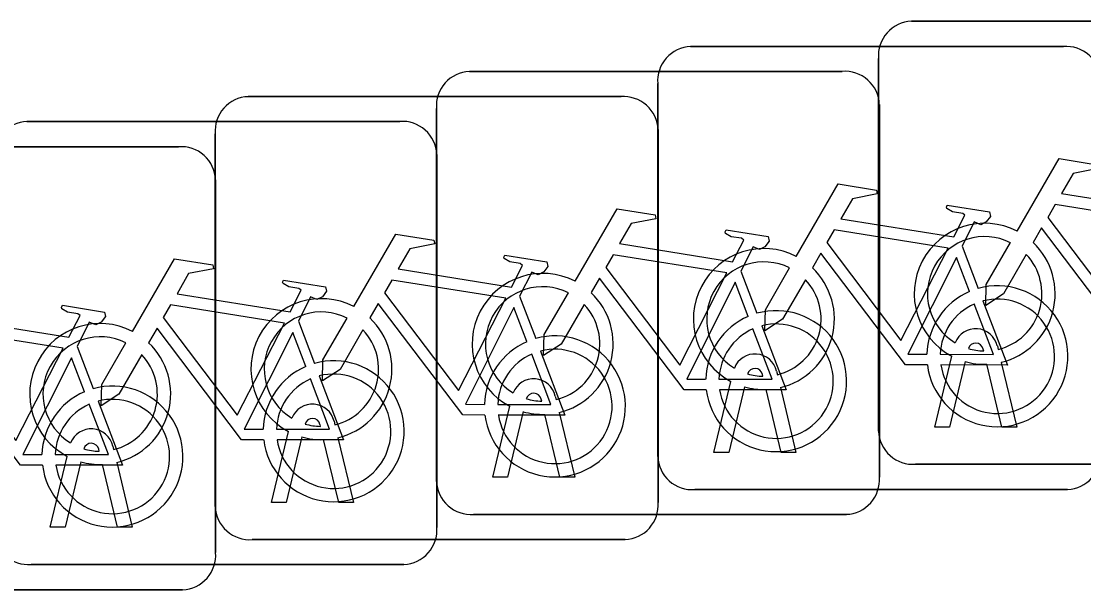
# Model space of a CAD drawing. Extents: x 162186 to 163152, y 385513 to 386513.
# Drawn here: x 162777.316 to 162779.712, y 386427.475 to 386428.758 of the extents above; entities that cross this region are included whole.
import ezdxf

# ---------------------------------------------------------------- set-up
doc = ezdxf.new("R2010")
doc.units = 0
doc.layers.add('IMGEO_Fietsenrek', color=7, linetype='Continuous')

msp = doc.modelspace()

# ---------------------------------------------------------------- linework, layer by layer
at = {"layer": 'IMGEO_Fietsenrek'}
for p, q in [((162779.3239, 386428.7575), (162780.1648, 386428.7575)), ((162780.1648, 386428.7575), (162779.3239, 386428.7575)), ((162778.8259, 386428.7005), (162779.6668, 386428.7005)), ((162779.6668, 386428.7005), (162778.8259, 386428.7005)), ((162779.2495, 386427.8329), (162779.2495, 386428.6738)), ((162779.2495, 386428.6738), (162779.2495, 386427.8329)), ((162778.3269, 386428.6445), (162779.1678, 386428.6445)), ((162779.1678, 386428.6445), (162778.3269, 386428.6445)), ((162778.7515, 386427.7759), (162778.7515, 386428.6168)), ((162778.7515, 386428.6168), (162778.7515, 386427.7759)), ((162777.8279, 386428.5875), (162778.6688, 386428.5875)), ((162778.6688, 386428.5875), (162777.8279, 386428.5875)), ((162778.2525, 386427.7199), (162778.2525, 386428.5608)), ((162778.2525, 386428.5608), (162778.2525, 386427.7199)), ((162779.2515, 386428.5701), (162779.2515, 386427.7292)), ((162779.2515, 386427.7292), (162779.2515, 386428.5701)), ((162777.3289, 386428.5315), (162778.1698, 386428.5315)), ((162778.1698, 386428.5315), (162777.3289, 386428.5315)), ((162777.7535, 386427.6629), (162777.7535, 386428.5038)), ((162777.7535, 386428.5038), (162777.7535, 386427.6629)), ((162778.7525, 386428.5131), (162778.7525, 386427.6722)), ((162778.7525, 386427.6722), (162778.7525, 386428.5131)), ((162776.8299, 386428.4745), (162777.6708, 386428.4745)), ((162777.6708, 386428.4745), (162776.8299, 386428.4745)), ((162778.2535, 386428.4571), (162778.2535, 386427.6162)), ((162778.2535, 386427.6162), (162778.2535, 386428.4571)), ((162777.7545, 386428.4001), (162777.7545, 386427.5592)), ((162777.7545, 386427.5592), (162777.7545, 386428.4001)), ((162779.4382, 386428.2502), (162779.4745, 386428.155)), ((162778.9392, 386428.1942), (162778.9755, 386428.099)), ((162778.4402, 386428.1372), (162778.4765, 386428.042)), ((162777.9412, 386428.0812), (162777.9775, 386427.986)), ((162777.4422, 386428.0242), (162777.4785, 386427.929)), ((162779.5176, 386428.0254), (162779.5194, 386428.0175)), ((162779.3765, 386427.8423), (162779.4148, 386428.0023)), ((162779.4869, 386428.0139), (162779.4859, 386428.0182)), ((162779.4452, 386427.9901), (162779.4099, 386427.8423)), ((162779.528, 386427.8423), (162779.4941, 386427.984)), ((162779.5264, 386427.9883), (162779.5614, 386427.8423)), ((162778.9889, 386427.9569), (162778.9879, 386427.9612)), ((162779.0196, 386427.9684), (162779.0214, 386427.9605)), ((162778.8785, 386427.7853), (162778.9168, 386427.9453)), ((162778.9472, 386427.9331), (162778.9119, 386427.7853)), ((162779.03, 386427.7853), (162778.9961, 386427.927)), ((162779.0284, 386427.9313), (162779.0634, 386427.7853)), ((162778.4899, 386427.9009), (162778.4889, 386427.9052)), ((162778.5206, 386427.9124), (162778.5224, 386427.9045)), ((162778.3795, 386427.7293), (162778.4178, 386427.8893)), ((162778.0216, 386427.8554), (162778.0234, 386427.8475)), ((162778.4482, 386427.8771), (162778.4129, 386427.7293)), ((162778.531, 386427.7293), (162778.4971, 386427.871)), ((162778.5294, 386427.8753), (162778.5644, 386427.7293)), ((162777.8805, 386427.6723), (162777.9188, 386427.8323)), ((162777.9909, 386427.8439), (162777.9899, 386427.8482)), ((162779.4099, 386427.8423), (162779.3765, 386427.8423)), ((162779.5614, 386427.8423), (162779.528, 386427.8423)), ((162777.9492, 386427.8201), (162777.9139, 386427.6723)), ((162778.032, 386427.6723), (162777.9981, 386427.814)), ((162778.0304, 386427.8183), (162778.0654, 386427.6723)), ((162777.4919, 386427.7879), (162777.4909, 386427.7922)), ((162777.5226, 386427.7994), (162777.5244, 386427.7915)), ((162778.9119, 386427.7853), (162778.8785, 386427.7853)), ((162779.0634, 386427.7853), (162779.03, 386427.7853)), ((162777.3815, 386427.6163), (162777.4198, 386427.7763)), ((162777.4502, 386427.7641), (162777.4149, 386427.6163)), ((162777.5314, 386427.7623), (162777.5664, 386427.6163)), ((162780.1741, 386427.7585), (162779.3332, 386427.7585)), ((162779.3332, 386427.7585), (162780.1741, 386427.7585)), ((162777.533, 386427.6163), (162777.4991, 386427.758)), ((162778.4129, 386427.7293), (162778.3795, 386427.7293)), ((162778.5644, 386427.7293), (162778.531, 386427.7293)), ((162779.6761, 386427.7015), (162778.8352, 386427.7015)), ((162778.8352, 386427.7015), (162779.6761, 386427.7015)), ((162777.9139, 386427.6723), (162777.8805, 386427.6723)), ((162778.0654, 386427.6723), (162778.032, 386427.6723)), ((162779.1771, 386427.6455), (162778.3362, 386427.6455)), ((162778.3362, 386427.6455), (162779.1771, 386427.6455)), ((162777.4149, 386427.6163), (162777.3815, 386427.6163)), ((162777.5664, 386427.6163), (162777.533, 386427.6163)), ((162778.6781, 386427.5885), (162777.8372, 386427.5885)), ((162777.8372, 386427.5885), (162778.6781, 386427.5885)), ((162778.1791, 386427.5325), (162777.3382, 386427.5325)), ((162777.3382, 386427.5325), (162778.1791, 386427.5325)), ((162777.6801, 386427.4755), (162776.8392, 386427.4755)), ((162776.8392, 386427.4755), (162777.6801, 386427.4755))]:
    msp.add_line(p, q, dxfattribs=at)
for points in [[(162779.5621, 386428.2842), (162779.6568, 386428.4477), (162779.743, 386428.4339), (162779.7447, 386428.4252), (162779.6886, 386428.4143), (162779.6624, 386428.369), (162779.9176, 386428.3282)], [(162779.0641, 386428.2272), (162779.1588, 386428.3907), (162779.245, 386428.3769), (162779.2467, 386428.3682), (162779.1906, 386428.3573), (162779.1644, 386428.312), (162779.4196, 386428.2712)], [(162778.5651, 386428.1712), (162778.6598, 386428.3347), (162778.746, 386428.3209), (162778.7477, 386428.3122), (162778.6916, 386428.3013), (162778.6654, 386428.256), (162778.9206, 386428.2152)], [(162779.4196, 386428.2712), (162779.4446, 386428.32), (162779.4395, 386428.324), (162779.4163, 386428.3277), (162779.4036, 386428.3352), (162779.4026, 386428.3383), (162779.4048, 386428.3429), (162779.4996, 386428.3278), (162779.5019, 386428.3175), (162779.4925, 386428.3051), (162779.4801, 386428.2987), (162779.4656, 386428.3049), (162779.4382, 386428.2502)], [(162779.9047, 386428.303), (162779.6479, 386428.344), (162779.6312, 386428.3152), (162779.7982, 386428.0949), (162779.9047, 386428.303)], [(162778.9206, 386428.2152), (162778.9456, 386428.264), (162778.9405, 386428.268), (162778.9173, 386428.2717), (162778.9046, 386428.2792), (162778.9036, 386428.2823), (162778.9058, 386428.2869), (162779.0006, 386428.2718), (162779.0029, 386428.2615), (162778.9935, 386428.2491), (162778.9811, 386428.2427), (162778.9666, 386428.2489), (162778.9392, 386428.1942)], [(162779.4067, 386428.246), (162779.1499, 386428.287), (162779.1332, 386428.2582), (162779.3002, 386428.0379), (162779.4067, 386428.246)], [(162779.8578, 386428.0395), (162779.8081, 386428.0396), (162779.6174, 386428.2913), (162779.5984, 386428.2585)], [(162778.0661, 386428.1142), (162778.1608, 386428.2777), (162778.247, 386428.2639), (162778.2487, 386428.2552), (162778.1926, 386428.2443), (162778.1664, 386428.199), (162778.4216, 386428.1582)], [(162779.5828, 386428.2317), (162779.5312, 386428.1425), (162779.4913, 386428.1165), (162779.4925, 386428.164), (162779.547, 386428.2582)], [(162777.5671, 386428.0582), (162777.6618, 386428.2217), (162777.748, 386428.2079), (162777.7497, 386428.1992), (162777.6936, 386428.1883), (162777.6674, 386428.143), (162777.9226, 386428.1022)], [(162778.4216, 386428.1582), (162778.4466, 386428.207), (162778.4415, 386428.211), (162778.4183, 386428.2147), (162778.4056, 386428.2222), (162778.4046, 386428.2253), (162778.4068, 386428.2299), (162778.5016, 386428.2148), (162778.5039, 386428.2045), (162778.4945, 386428.1921), (162778.4821, 386428.1857), (162778.4676, 386428.1919), (162778.4402, 386428.1372)], [(162778.9077, 386428.19), (162778.6509, 386428.231), (162778.6342, 386428.2022), (162778.8012, 386427.9819), (162778.9077, 386428.19)], [(162779.3598, 386427.9825), (162779.3101, 386427.9826), (162779.1194, 386428.2343), (162779.1004, 386428.2015)], [(162779.4547, 386428.148), (162779.4254, 386428.2248), (162779.316, 386428.0067), (162779.3587, 386428.0066)], [(162779.0848, 386428.1747), (162779.0332, 386428.0855), (162778.9933, 386428.0595), (162778.9945, 386428.107), (162779.049, 386428.2012)], [(162777.9226, 386428.1022), (162777.9476, 386428.151), (162777.9425, 386428.155), (162777.9193, 386428.1587), (162777.9066, 386428.1662), (162777.9056, 386428.1693), (162777.9078, 386428.1739), (162778.0026, 386428.1588), (162778.0049, 386428.1485), (162777.9955, 386428.1361), (162777.9831, 386428.1297), (162777.9686, 386428.1359), (162777.9412, 386428.0812)], [(162778.4087, 386428.133), (162778.1519, 386428.174), (162778.1352, 386428.1452), (162778.3022, 386427.9249), (162778.4087, 386428.133)], [(162778.8608, 386427.9265), (162778.8111, 386427.9266), (162778.6204, 386428.1783), (162778.6014, 386428.1455)], [(162778.9557, 386428.092), (162778.9264, 386428.1688), (162778.817, 386427.9507), (162778.8597, 386427.9506)], [(162777.0681, 386428.0012), (162777.1628, 386428.1647), (162777.249, 386428.1509), (162777.2507, 386428.1422), (162777.1946, 386428.1313), (162777.1684, 386428.086), (162777.4236, 386428.0452)], [(162778.5858, 386428.1187), (162778.5342, 386428.0295), (162778.4943, 386428.0035), (162778.4955, 386428.051), (162778.55, 386428.1452)], [(162777.9097, 386428.077), (162777.6529, 386428.118), (162777.6362, 386428.0892), (162777.8032, 386427.8689), (162777.9097, 386428.077)], [(162778.3618, 386427.8695), (162778.3121, 386427.8696), (162778.1214, 386428.1213), (162778.1024, 386428.0885)], [(162779.3887, 386428.0065), (162779.5086, 386428.0063), (162779.4654, 386428.1199)], [(162779.4852, 386428.1268), (162779.5402, 386427.9822), (162779.3901, 386427.9825)], [(162777.4236, 386428.0452), (162777.4486, 386428.094), (162777.4435, 386428.098), (162777.4203, 386428.1017), (162777.4076, 386428.1092), (162777.4066, 386428.1123), (162777.4088, 386428.1169), (162777.5036, 386428.1018), (162777.5059, 386428.0915), (162777.4965, 386428.0791), (162777.4841, 386428.0727), (162777.4696, 386428.0789), (162777.4422, 386428.0242)], [(162778.4567, 386428.035), (162778.4274, 386428.1118), (162778.318, 386427.8937), (162778.3607, 386427.8936)], [(162778.0868, 386428.0617), (162778.0352, 386427.9725), (162777.9953, 386427.9465), (162777.9965, 386427.994), (162778.051, 386428.0882)], [(162778.9862, 386428.0708), (162779.0412, 386427.9262), (162778.8911, 386427.9265)], [(162777.4107, 386428.02), (162777.1539, 386428.061), (162777.1372, 386428.0322), (162777.3042, 386427.8119), (162777.4107, 386428.02)], [(162777.8628, 386427.8135), (162777.8131, 386427.8136), (162777.6224, 386428.0653), (162777.6034, 386428.0325)], [(162777.9577, 386427.979), (162777.9284, 386428.0558), (162777.819, 386427.8377), (162777.8617, 386427.8376)], [(162778.8897, 386427.9505), (162779.0096, 386427.9503), (162778.9664, 386428.0639)], [(162777.5878, 386428.0057), (162777.5362, 386427.9165), (162777.4963, 386427.8905), (162777.4975, 386427.938), (162777.552, 386428.0322)], [(162777.3638, 386427.7565), (162777.3141, 386427.7566), (162777.1234, 386428.0083), (162777.1044, 386427.9755)], [(162777.4587, 386427.922), (162777.4294, 386427.9988), (162777.32, 386427.7807), (162777.3627, 386427.7806)], [(162778.3907, 386427.8935), (162778.5106, 386427.8933), (162778.4674, 386428.0069)], [(162778.4872, 386428.0138), (162778.5422, 386427.8692), (162778.3921, 386427.8695)], [(162777.8917, 386427.8375), (162778.0116, 386427.8373), (162777.9684, 386427.9509)], [(162777.9882, 386427.9578), (162778.0432, 386427.8132), (162777.8931, 386427.8135)], [(162777.3927, 386427.7805), (162777.5126, 386427.7803), (162777.4694, 386427.8939)], [(162777.4892, 386427.9008), (162777.5442, 386427.7562), (162777.3941, 386427.7565)]]:
    msp.add_lwpolyline(points, dxfattribs=at)
for centre, radius, start, end in [((162779.3272, 386428.6796), 0.0779, 92.4484, 184.2845), ((162779.3272, 386428.6796), 0.0779, 92.4484, 184.2845), ((162778.8292, 386428.6226), 0.0779, 92.4484, 184.2845), ((162778.8292, 386428.6226), 0.0779, 92.4484, 184.2845), ((162779.6726, 386428.6228), 0.0779, 2.4484, 94.2845), ((162779.6726, 386428.6228), 0.0779, 2.4484, 94.2845), ((162778.3302, 386428.5666), 0.0779, 92.4484, 184.2845), ((162778.3302, 386428.5666), 0.0779, 92.4484, 184.2845), ((162779.1736, 386428.5668), 0.0779, 2.4484, 94.2845), ((162779.1736, 386428.5668), 0.0779, 2.4484, 94.2845), ((162777.8312, 386428.5096), 0.0779, 92.4484, 184.2845), ((162777.8312, 386428.5096), 0.0779, 92.4484, 184.2845), ((162778.6746, 386428.5098), 0.0779, 2.4484, 94.2845), ((162778.6746, 386428.5098), 0.0779, 2.4484, 94.2845), ((162777.3322, 386428.4536), 0.0779, 92.4484, 184.2845), ((162777.3322, 386428.4536), 0.0779, 92.4484, 184.2845), ((162778.1756, 386428.4538), 0.0779, 2.4484, 94.2845), ((162778.1756, 386428.4538), 0.0779, 2.4484, 94.2845), ((162777.6766, 386428.3968), 0.0779, 2.4484, 94.2845), ((162777.6766, 386428.3968), 0.0779, 2.4484, 94.2845), ((162779.4891, 386428.1429), 0.159, 62.6766, 242.1369), ((162779.4891, 386428.1429), 0.129, 63.3192, 238.903), ((162778.9911, 386428.0859), 0.159, 62.6766, 242.1369), ((162779.4891, 386428.1429), 0.159, 283.5766, 46.6042), ((162778.9911, 386428.0859), 0.129, 63.3192, 238.903), ((162779.4891, 386428.1429), 0.129, 283.6043, 43.4302), ((162778.9911, 386428.0859), 0.159, 283.5766, 46.6042), ((162778.4921, 386428.0299), 0.159, 62.6766, 242.1369), ((162778.9911, 386428.0859), 0.129, 283.6043, 43.4302), ((162778.4921, 386428.0299), 0.129, 63.3192, 238.903), ((162778.4921, 386428.0299), 0.159, 283.5766, 46.6042), ((162779.5177, 386428.0019), 0.159, 113.3408, 178.3217), ((162779.5177, 386428.0019), 0.159, 187.0065, 105.7708), ((162777.9931, 386427.9729), 0.159, 62.6766, 242.1369), ((162778.4921, 386428.0299), 0.129, 283.6043, 43.4302), ((162779.5177, 386428.0019), 0.129, 113.923, 177.9556), ((162779.5177, 386428.0019), 0.129, 188.6715, 104.5883), ((162777.9931, 386427.9729), 0.129, 63.3192, 238.903), ((162779.0187, 386427.9459), 0.159, 187.0065, 105.7708), ((162777.4941, 386427.9169), 0.159, 62.6766, 242.1369), ((162777.9931, 386427.9729), 0.159, 283.5766, 46.6042), ((162779.0187, 386427.9459), 0.159, 113.3408, 178.3217), ((162779.0187, 386427.9459), 0.129, 188.6715, 104.5883), ((162777.4941, 386427.9169), 0.129, 63.3192, 238.903), ((162777.9931, 386427.9729), 0.129, 283.6043, 43.4302), ((162778.5197, 386427.8889), 0.159, 187.0065, 105.7708), ((162779.0187, 386427.9459), 0.129, 113.923, 177.9556), ((162779.4689, 386428.0143), 0.0499, 12.8025, 158.6934), ((162777.4941, 386427.9169), 0.159, 283.5766, 46.6042), ((162778.5197, 386427.8889), 0.159, 113.3408, 178.3217), ((162779.4689, 386428.0143), 0.0174, 12.8025, 163.4502), ((162777.4941, 386427.9169), 0.129, 283.6043, 43.4302), ((162778.5197, 386427.8889), 0.129, 113.923, 177.9556), ((162778.5197, 386427.8889), 0.129, 188.6715, 104.5883), ((162778.9709, 386427.9573), 0.0499, 12.8025, 158.6934), ((162779.4891, 386428.1429), 0.129, 253.415, 269.0204), ((162778.0207, 386427.8329), 0.159, 113.3408, 178.3217), ((162778.0207, 386427.8329), 0.159, 187.0065, 105.7708), ((162778.9709, 386427.9573), 0.0174, 12.8025, 163.4502), ((162779.4891, 386428.1429), 0.159, 253.9967, 271.7867), ((162778.0207, 386427.8329), 0.129, 113.923, 177.9556), ((162778.0207, 386427.8329), 0.129, 188.6715, 104.5883), ((162778.4719, 386427.9013), 0.0499, 12.8025, 158.6934), ((162778.9911, 386428.0859), 0.129, 253.415, 269.0204), ((162777.5217, 386427.7759), 0.159, 187.0065, 105.7708), ((162778.9911, 386428.0859), 0.159, 253.9967, 271.7867), ((162777.5217, 386427.7759), 0.159, 113.3408, 178.3217), ((162777.5217, 386427.7759), 0.129, 188.6715, 104.5883), ((162778.4719, 386427.9013), 0.0174, 12.8025, 163.4502), ((162778.4921, 386428.0299), 0.129, 253.415, 269.0204), ((162777.5217, 386427.7759), 0.129, 113.923, 177.9556), ((162777.9729, 386427.8443), 0.0499, 12.8025, 158.6934), ((162777.9729, 386427.8443), 0.0174, 12.8025, 163.4502), ((162778.4921, 386428.0299), 0.159, 253.9967, 271.7867), ((162777.4739, 386427.7883), 0.0499, 12.8025, 158.6934), ((162777.9931, 386427.9729), 0.129, 253.415, 269.0204), ((162779.3274, 386427.8362), 0.0779, 182.4484, 274.2845), ((162779.3274, 386427.8362), 0.0779, 182.4484, 274.2845), ((162777.9931, 386427.9729), 0.159, 253.9967, 271.7867), ((162777.4739, 386427.7883), 0.0174, 12.8025, 163.4502), ((162777.4941, 386427.9169), 0.129, 253.415, 269.0204), ((162779.6728, 386427.7794), 0.0779, 272.4484, 4.2845), ((162779.6728, 386427.7794), 0.0779, 272.4484, 4.2845), ((162777.4941, 386427.9169), 0.159, 253.9967, 271.7867), ((162778.8294, 386427.7792), 0.0779, 182.4484, 274.2845), ((162778.8294, 386427.7792), 0.0779, 182.4484, 274.2845), ((162778.3304, 386427.7232), 0.0779, 182.4484, 274.2845), ((162778.3304, 386427.7232), 0.0779, 182.4484, 274.2845), ((162779.1738, 386427.7234), 0.0779, 272.4484, 4.2845), ((162779.1738, 386427.7234), 0.0779, 272.4484, 4.2845), ((162777.8314, 386427.6662), 0.0779, 182.4484, 274.2845), ((162777.8314, 386427.6662), 0.0779, 182.4484, 274.2845), ((162778.6748, 386427.6664), 0.0779, 272.4484, 4.2845), ((162778.6748, 386427.6664), 0.0779, 272.4484, 4.2845), ((162778.1758, 386427.6104), 0.0779, 272.4484, 4.2845), ((162778.1758, 386427.6104), 0.0779, 272.4484, 4.2845), ((162777.3324, 386427.6102), 0.0779, 182.4484, 274.2845), ((162777.3324, 386427.6102), 0.0779, 182.4484, 274.2845), ((162777.6768, 386427.5534), 0.0779, 272.4484, 4.2845), ((162777.6768, 386427.5534), 0.0779, 272.4484, 4.2845)]:
    msp.add_arc(centre, radius, start, end, dxfattribs=at)

doc.saveas('drawing.dxf')
